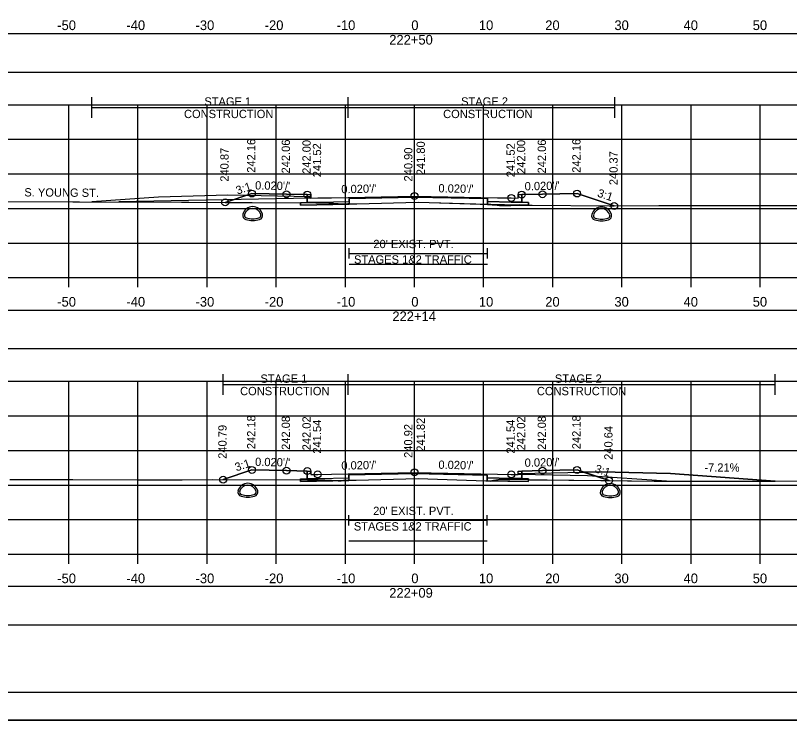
# Model space of a CAD drawing. Extents: x 1369627 to 1374022, y 380035 to 398173.
# Drawn here: x 1372040.8 to 1372152.8, y 385156.9 to 385260.8 of the extents above; entities that cross this region are included whole.
import ezdxf

# ---------------------------------------------------------------- set-up
doc = ezdxf.new("R2010")
doc.units = 0
for name, color, linetype in [('Default', 7, 'Continuous'), ('R_Alt Surface', 7, 'Continuous'), ('R_Axis', 7, 'Continuous'), ('R_Axis Annot', 7, 'Continuous'), ('R_Border', 7, 'Continuous'), ('R_Drive', 7, 'Continuous'), ('R_Exist Surface', 7, 'Continuous'), ('R_Fin Surface', 7, 'Continuous'), ('R_Grid', 7, 'Continuous'), ('R_MOT', 7, 'Continuous'), ('R_No Plot', 7, 'Continuous'), ('R_Water', 7, 'Continuous'), ('R_Xsect Elev', 7, 'Continuous'), ('R_Xsect Slope', 7, 'Continuous'), ('T_Vehicle Path Lt Minor', 7, 'Continuous'), ('T_Vehicle Path Rt', 7, 'Continuous')]:
    doc.layers.add(name, color=color, linetype=linetype)

msp = doc.modelspace()

# ---------------------------------------------------------------- linework, layer by layer
at = {"layer": 'Default'}
for p, q in [((1372089.07, 385225.62), (1372089.07, 385227.12)), ((1372109.07, 385225.62), (1372109.07, 385227.12)), ((1372089.07, 385226.37), (1372109.07, 385226.37)), ((1372089.05, 385187.02), (1372089.05, 385188.52)), ((1372089.05, 385187.77), (1372109.05, 385187.77)), ((1372109.05, 385187.02), (1372109.05, 385188.52))]:
    msp.add_line(p, q, dxfattribs=at)
for points in [[(1371948.53, 385252.6), (1372248.53, 385252.6), (1372248.53, 385258.12), (1371948.53, 385258.12)], [(1371948.53, 385212.6), (1372248.53, 385212.6), (1372248.53, 385218.12), (1371948.53, 385218.12)], [(1371948.53, 385172.66), (1372248.53, 385172.66), (1372248.53, 385178.18), (1371948.53, 385178.18)]]:
    msp.add_lwpolyline(points, close=True, dxfattribs=at)
at = {"layer": 'R_Alt Surface'}
for points in [[(1372083.03, 385234.87), (1372083.03, 385233.77), (1372084.53, 385233.8), (1372089.07, 385233.89), (1372089.07, 385234.31), (1372098.53, 385234.5), (1372109.07, 385234.29), (1372109.07, 385233.87), (1372112.53, 385233.8), (1372114.03, 385233.77), (1372114.03, 385234.87)], [(1372083.03, 385194.89), (1372083.03, 385193.79), (1372084.53, 385193.82), (1372089.05, 385193.91), (1372089.05, 385194.33), (1372098.53, 385194.52), (1372109.05, 385194.31), (1372109.05, 385193.89), (1372112.53, 385193.82), (1372114.03, 385193.79), (1372114.03, 385194.89)]]:
    msp.add_lwpolyline(points, dxfattribs=at)
for points in [[(1372082.03, 385233.75), (1372083.03, 385233.77), (1372084.53, 385233.8), (1372089.07, 385233.89), (1372089.07, 385233.48), (1372082.03, 385233.34)], [(1372115.03, 385233.75), (1372114.03, 385233.77), (1372112.53, 385233.8), (1372109.07, 385233.87), (1372109.07, 385233.46), (1372115.03, 385233.34)], [(1372082.03, 385193.77), (1372083.03, 385193.79), (1372084.53, 385193.82), (1372089.05, 385193.91), (1372089.05, 385193.5), (1372082.03, 385193.36)], [(1372115.03, 385193.77), (1372114.03, 385193.79), (1372112.53, 385193.82), (1372109.05, 385193.89), (1372109.05, 385193.48), (1372115.03, 385193.36)]]:
    msp.add_lwpolyline(points, close=True, dxfattribs=at)
at = {"layer": 'R_Axis'}
for p, q in [((1371948.53, 385222.87), (1372248.53, 385222.87)), ((1372048.53, 385221.47), (1372048.53, 385222.87)), ((1372058.53, 385221.47), (1372058.53, 385222.87)), ((1372068.53, 385221.47), (1372068.53, 385222.87)), ((1372078.53, 385221.47), (1372078.53, 385222.87)), ((1372088.53, 385221.47), (1372088.53, 385222.87)), ((1372098.53, 385221.47), (1372098.53, 385222.87)), ((1372108.53, 385221.47), (1372108.53, 385222.87)), ((1372118.53, 385221.47), (1372118.53, 385222.87)), ((1372128.53, 385221.47), (1372128.53, 385222.87)), ((1372138.53, 385221.47), (1372138.53, 385222.87)), ((1372148.53, 385221.47), (1372148.53, 385222.87)), ((1371948.53, 385182.87), (1372248.53, 385182.87)), ((1372048.53, 385181.47), (1372048.53, 385182.87)), ((1372058.53, 385181.47), (1372058.53, 385182.87)), ((1372068.53, 385181.47), (1372068.53, 385182.87)), ((1372078.53, 385181.47), (1372078.53, 385182.87)), ((1372088.53, 385181.47), (1372088.53, 385182.87)), ((1372098.53, 385181.47), (1372098.53, 385182.87)), ((1372108.53, 385181.47), (1372108.53, 385182.87)), ((1372118.53, 385181.47), (1372118.53, 385182.87)), ((1372128.53, 385181.47), (1372128.53, 385182.87)), ((1372138.53, 385181.47), (1372138.53, 385182.87)), ((1372148.53, 385181.47), (1372148.53, 385182.87))]:
    msp.add_line(p, q, dxfattribs=at)
at = {"layer": 'R_Border'}
msp.add_line((1372256.71, 385162.86), (1371940.53, 385162.86), dxfattribs=at)
at = {"layer": 'R_Drive'}
for points in [[(1372071.53, 385234.78), (1372061.53, 385234.52), (1372051.85, 385233.82)], [(1372083.53, 385234.37), (1372083.53, 385234.54), (1372071.53, 385234.78)], [(1372113.53, 385194.39), (1372113.53, 385194.56), (1372125.53, 385194.8)], [(1372125.53, 385194.8), (1372135.53, 385194.54), (1372150.67, 385193.45)]]:
    msp.add_lwpolyline(points, dxfattribs=at)
at = {"layer": 'R_Exist Surface'}
for points in [[(1372033.94, 385233.9), (1372049.13, 385233.83), (1372050.07, 385233.83), (1372064.85, 385233.77), (1372065.9, 385233.76), (1372084.26, 385233.67), (1372084.35, 385233.67), (1372084.54, 385233.67), (1372084.72, 385233.67), (1372085.03, 385233.66), (1372085.42, 385233.67), (1372088.23, 385233.49), (1372088.48, 385233.5), (1372088.66, 385233.5), (1372088.75, 385233.51), (1372088.9, 385233.53), (1372090.21, 385233.56), (1372099.07, 385233.79), (1372100.67, 385233.74), (1372109.53, 385233.45), (1372109.65, 385233.43), (1372109.76, 385233.41), (1372110.05, 385233.38), (1372110.5, 385233.34), (1372110.81, 385233.32), (1372111.4, 385233.3), (1372112.08, 385233.29), (1372112.48, 385233.28), (1372113.73, 385233.38), (1372114.44, 385233.37), (1372115.17, 385233.37), (1372115.53, 385233.37), (1372126.69, 385233.24), (1372133.87, 385233.28), (1372141.22, 385233.28), (1372146.46, 385233.29), (1372154.16, 385233.29)], [(1372040.01, 385193.69), (1372049.1, 385193.66), (1372058.58, 385193.63), (1372064.92, 385193.62), (1372069.37, 385193.67), (1372083.05, 385193.63), (1372083.32, 385193.63), (1372083.85, 385193.63), (1372084.32, 385193.62), (1372084.61, 385193.61), (1372087.49, 385193.49), (1372087.92, 385193.49), (1372088.28, 385193.5), (1372088.45, 385193.51), (1372088.7, 385193.53), (1372088.87, 385193.54), (1372088.92, 385193.55), (1372090.08, 385193.57), (1372099.05, 385193.8), (1372108.86, 385193.48), (1372109.52, 385193.46), (1372109.53, 385193.46), (1372109.55, 385193.45), (1372109.58, 385193.45), (1372110.89, 385193.69), (1372110.89, 385193.69), (1372110.9, 385193.69), (1372110.9, 385193.69), (1372110.95, 385193.69), (1372110.99, 385193.69), (1372113.84, 385193.66), (1372133.17, 385193.43), (1372133.8, 385193.43), (1372134.45, 385193.43), (1372146.4, 385193.45), (1372147.35, 385193.45), (1372159, 385193.46)]]:
    msp.add_lwpolyline(points, dxfattribs=at)
at = {"layer": 'R_Fin Surface'}
for points in [[(1372071.15, 385233.74), (1372075.02, 385235.03), (1372080.02, 385234.93), (1372083.02, 385234.87), (1372083.52, 385234.87), (1372083.53, 385234.37), (1372084.53, 385234.39), (1372086.53, 385234.43), (1372098.53, 385234.67), (1372110.53, 385234.43), (1372112.53, 385234.39), (1372113.53, 385234.37), (1372113.54, 385234.87), (1372114.04, 385234.87), (1372117.04, 385234.93), (1372122.04, 385235.03), (1372127.41, 385233.24)], [(1372070.86, 385193.66), (1372075.02, 385195.05), (1372080.02, 385194.95), (1372083.02, 385194.89), (1372083.52, 385194.89), (1372083.53, 385194.39), (1372084.53, 385194.41), (1372086.53, 385194.45), (1372098.53, 385194.69), (1372110.53, 385194.45), (1372112.53, 385194.41), (1372113.53, 385194.39), (1372113.54, 385194.89), (1372114.04, 385194.89), (1372117.04, 385194.95), (1372122.04, 385195.05), (1372126.67, 385193.51)]]:
    msp.add_lwpolyline(points, dxfattribs=at)
at = {"layer": 'R_Grid'}
for p, q in [((1371948.53, 385247.87), (1372248.53, 385247.87)), ((1372048.53, 385222.87), (1372048.53, 385247.87)), ((1372058.53, 385222.87), (1372058.53, 385247.87)), ((1372068.53, 385222.87), (1372068.53, 385247.87)), ((1372078.53, 385222.87), (1372078.53, 385247.87)), ((1372088.53, 385222.87), (1372088.53, 385247.87)), ((1372098.53, 385222.87), (1372098.53, 385247.87)), ((1372108.53, 385222.87), (1372108.53, 385247.87)), ((1372118.53, 385222.87), (1372118.53, 385247.87)), ((1372128.53, 385222.87), (1372128.53, 385247.87)), ((1372138.53, 385222.87), (1372138.53, 385247.87)), ((1372148.53, 385222.87), (1372148.53, 385247.87)), ((1371948.53, 385242.87), (1372248.53, 385242.87)), ((1371948.53, 385237.87), (1372248.53, 385237.87)), ((1371948.53, 385232.87), (1372248.53, 385232.87)), ((1371948.53, 385227.87), (1372248.53, 385227.87)), ((1371948.53, 385222.87), (1372248.53, 385222.87)), ((1371948.53, 385207.87), (1372248.53, 385207.87)), ((1372048.53, 385182.87), (1372048.53, 385207.87)), ((1372058.53, 385182.87), (1372058.53, 385207.87)), ((1372068.53, 385182.87), (1372068.53, 385207.87)), ((1372078.53, 385182.87), (1372078.53, 385207.87)), ((1372088.53, 385182.87), (1372088.53, 385207.87)), ((1372098.53, 385182.87), (1372098.53, 385207.87)), ((1372108.53, 385182.87), (1372108.53, 385207.87)), ((1372118.53, 385182.87), (1372118.53, 385207.87)), ((1372128.53, 385182.87), (1372128.53, 385207.87)), ((1372138.53, 385182.87), (1372138.53, 385207.87)), ((1372148.53, 385182.87), (1372148.53, 385207.87)), ((1371948.53, 385202.87), (1372248.53, 385202.87)), ((1371948.53, 385197.87), (1372248.53, 385197.87)), ((1371948.53, 385192.87), (1372248.53, 385192.87)), ((1371948.53, 385187.87), (1372248.53, 385187.87)), ((1371948.53, 385182.87), (1372248.53, 385182.87))]:
    msp.add_line(p, q, dxfattribs=at)
at = {"layer": 'R_MOT'}
for p, q in [((1372051.85, 385245.98), (1372051.85, 385248.98)), ((1372088.94, 385245.98), (1372088.94, 385248.98)), ((1372127.49, 385245.98), (1372127.49, 385248.98)), ((1372051.85, 385247.48), (1372127.49, 385247.48)), ((1372070.86, 385205.91), (1372070.86, 385208.91)), ((1372088.94, 385205.91), (1372088.94, 385208.91)), ((1372150.67, 385205.91), (1372150.67, 385208.91)), ((1372070.86, 385207.41), (1372150.67, 385207.41))]:
    msp.add_line(p, q, dxfattribs=at)
at = {"layer": 'R_No Plot'}
for p, q in [((1372083.53, 385234.37), (1372055.78, 385233.81)), ((1372123.53, 385194.19), (1372113.53, 385194.39)), ((1372134.98, 385193.43), (1372123.53, 385194.19)), ((1371928.13, 385158.88), (1372261.46, 385158.88)), ((1371928.13, 385158.88), (1372261.46, 385158.88))]:
    msp.add_line(p, q, dxfattribs=at)
for points in [[(1371928.12, 385372.21), (1372261.46, 385372.21), (1372261.46, 385158.87), (1371928.12, 385158.87)], [(1372174.45, 385368.32), (1372194.07, 385368.32), (1372194.07, 385358.44), (1372210.18, 385358.44), (1372233.38, 385358.44), (1372233.38, 385325.77), (1372256.59, 385325.77), (1372256.71, 385162.86), (1371940.53, 385162.86), (1371940.53, 385368.32)], [(1371928.12, 385158.88), (1372261.46, 385158.88), (1372261.46, 384945.54), (1371928.12, 384945.54)]]:
    msp.add_lwpolyline(points, close=True, dxfattribs=at)
for points in [[(1372089.07, 385224.79), (1372109.07, 385224.79)], [(1372089.05, 385184.8), (1372109.05, 385184.8)]]:
    msp.add_lwpolyline(points, dxfattribs=at)
for centre in [(1372075.02, 385235.03), (1372080.02, 385234.93), (1372083.02, 385234.87), (1372098.53, 385234.67), (1372112.53, 385234.39), (1372114.04, 385234.87), (1372117.04, 385234.93), (1372122.04, 385235.03), (1372071.15, 385233.74), (1372127.41, 385233.24), (1372075.02, 385195.05), (1372080.02, 385194.95), (1372083.02, 385194.89), (1372084.53, 385194.41), (1372098.53, 385194.69), (1372112.53, 385194.41), (1372117.04, 385194.95), (1372122.04, 385195.05), (1372070.86, 385193.66), (1372126.67, 385193.51)]:
    msp.add_circle(centre, 0.5, dxfattribs=at)
at = {"layer": 'R_Water'}
for centre, radius, start, end in [((1372075.13, 385231.65), 1.48, 15.5772, 164.4228), ((1372075.13, 385231.65), 1.23, 15.5772, 164.4228), ((1372125.59, 385231.6), 1.48, 15.5772, 164.4228), ((1372125.59, 385231.6), 1.23, 15.5772, 164.4228), ((1372074.32, 385231.87), 0.635, 164.4228, 254.3087), ((1372074.32, 385231.87), 0.385, 164.4228, 254.3087), ((1372075.13, 385234.77), 3.39, 254.3087, 285.6913), ((1372075.94, 385231.87), 0.385, 285.6913, 15.5772), ((1372075.94, 385231.87), 0.635, 285.6913, 15.5772), ((1372124.78, 385231.82), 0.635, 164.4228, 254.3087), ((1372124.78, 385231.82), 0.385, 164.4228, 254.3087), ((1372125.59, 385234.72), 3.39, 254.3087, 285.6913), ((1372126.4, 385231.82), 0.385, 285.6913, 15.5772), ((1372126.4, 385231.82), 0.635, 285.6913, 15.5772), ((1372075.13, 385234.77), 3.64, 254.3087, 285.6913), ((1372125.59, 385234.72), 3.64, 254.3087, 285.6913), ((1372074.43, 385191.64), 1.48, 15.5772, 164.4228), ((1372074.43, 385191.64), 1.23, 15.5772, 164.4228), ((1372126.85, 385191.59), 1.48, 15.5772, 164.4228), ((1372126.85, 385191.59), 1.23, 15.5772, 164.4228), ((1372073.62, 385191.87), 0.635, 164.4228, 254.3087), ((1372073.62, 385191.87), 0.385, 164.4228, 254.3087), ((1372074.43, 385194.76), 3.64, 254.3087, 285.6913), ((1372074.43, 385194.76), 3.39, 254.3087, 285.6913), ((1372075.24, 385191.87), 0.385, 285.6913, 15.5772), ((1372075.24, 385191.87), 0.635, 285.6913, 15.5772), ((1372126.03, 385191.82), 0.635, 164.4228, 254.3087), ((1372126.03, 385191.82), 0.385, 164.4228, 254.3087), ((1372126.85, 385194.71), 3.64, 254.3087, 285.6913), ((1372126.85, 385194.71), 3.39, 254.3087, 285.6913), ((1372127.66, 385191.82), 0.385, 285.6913, 15.5772), ((1372127.66, 385191.82), 0.635, 285.6913, 15.5772)]:
    msp.add_arc(centre, radius, start, end, dxfattribs=at)
at = {"layer": 'R_Xsect Elev'}
for p, q in [((1372098.53, 385233.77), (1372098.53, 385243.77)), ((1372098.53, 385193.79), (1372098.53, 385203.79))]:
    msp.add_line(p, q, dxfattribs=at)
at = {"layer": 'T_Vehicle Path Lt Minor'}
for p, q in [((1372074.11, 385234.73), (1372071.53, 385234.78)), ((1372071.15, 385233.74), (1372074.11, 385234.73)), ((1372125.53, 385194.8), (1372122.95, 385194.75)), ((1372122.95, 385194.75), (1372126.67, 385193.51)), ((1372126.67, 385193.51), (1372133.17, 385193.43))]:
    msp.add_line(p, q, dxfattribs=at)
for points in [[(1372071.53, 385234.78), (1372061.53, 385234.52), (1372051.85, 385233.82)], [(1372051.85, 385233.82), (1372064.85, 385233.77), (1372065.9, 385233.76), (1372071.15, 385233.74)], [(1372150.67, 385193.45), (1372135.53, 385194.54), (1372125.53, 385194.8)], [(1372133.17, 385193.43), (1372133.8, 385193.43), (1372134.45, 385193.43), (1372146.4, 385193.45), (1372147.35, 385193.45), (1372150.67, 385193.45)]]:
    msp.add_lwpolyline(points, dxfattribs=at)
at = {"layer": 'T_Vehicle Path Rt'}
for p, q in [((1372083.03, 385233.77), (1372083.03, 385234.87)), ((1372114.04, 385234.87), (1372114.03, 385233.77)), ((1372071.15, 385233.74), (1372082.03, 385233.68)), ((1372082.03, 385233.75), (1372083.03, 385233.77)), ((1372082.03, 385233.68), (1372082.03, 385233.75)), ((1372082.03, 385233.68), (1372082.03, 385233.34)), ((1372089.07, 385233.89), (1372089.07, 385233.53)), ((1372109.07, 385233.47), (1372109.07, 385233.87)), ((1372109.53, 385233.45), (1372109.07, 385233.47)), ((1372109.07, 385233.47), (1372109.07, 385233.46)), ((1372109.07, 385233.46), (1372109.53, 385233.45)), ((1372113.59, 385233.37), (1372109.56, 385233.45)), ((1372113.59, 385233.37), (1372115.03, 385233.34)), ((1372115.03, 385233.34), (1372115.03, 385233.37)), ((1372115.03, 385233.37), (1372115.17, 385233.37)), ((1372083.03, 385193.79), (1372083.03, 385194.89)), ((1372114.04, 385194.89), (1372114.03, 385193.79)), ((1372070.86, 385193.66), (1372082.03, 385193.64)), ((1372082.03, 385193.77), (1372083.03, 385193.79)), ((1372082.03, 385193.64), (1372082.03, 385193.77)), ((1372082.03, 385193.64), (1372082.03, 385193.36)), ((1372089.05, 385193.91), (1372089.05, 385193.55)), ((1372109.05, 385193.48), (1372109.05, 385193.89)), ((1372109.65, 385193.46), (1372115.03, 385193.36)), ((1372115.03, 385193.36), (1372115.03, 385193.64)), ((1372115.03, 385193.64), (1372126.67, 385193.51))]:
    msp.add_line(p, q, dxfattribs=at)
for points in [[(1372083.03, 385234.87), (1372083.02, 385234.87), (1372080.02, 385234.93), (1372075.02, 385235.03), (1372071.15, 385233.74)], [(1372127.41, 385233.24), (1372122.04, 385235.03), (1372117.04, 385234.93), (1372114.04, 385234.87)], [(1372089.07, 385233.53), (1372088.9, 385233.53), (1372088.75, 385233.51), (1372088.66, 385233.5), (1372088.48, 385233.5), (1372088.23, 385233.49), (1372085.42, 385233.67), (1372085.03, 385233.66), (1372084.72, 385233.67), (1372084.54, 385233.67), (1372084.35, 385233.67), (1372084.26, 385233.67), (1372082.03, 385233.68)], [(1372109.07, 385233.87), (1372109.07, 385234.29), (1372098.53, 385234.5), (1372089.07, 385234.31), (1372089.07, 385233.89)], [(1372089.07, 385233.53), (1372090.21, 385233.56), (1372099.07, 385233.79), (1372100.67, 385233.74), (1372109.07, 385233.47)], [(1372114.03, 385233.77), (1372115.03, 385233.75), (1372115.03, 385233.37)], [(1372082.03, 385233.34), (1372089.07, 385233.48), (1372089.07, 385233.53)], [(1372109.53, 385233.45), (1372109.53, 385233.45)], [(1372109.56, 385233.45), (1372109.65, 385233.43), (1372109.76, 385233.41), (1372110.05, 385233.38), (1372110.5, 385233.34), (1372110.81, 385233.32), (1372111.4, 385233.3), (1372112.08, 385233.29), (1372112.48, 385233.28), (1372113.59, 385233.37)], [(1372115.03, 385233.37), (1372114.44, 385233.37), (1372113.73, 385233.38), (1372113.59, 385233.37)], [(1372115.17, 385233.37), (1372115.53, 385233.37), (1372126.69, 385233.24), (1372127.41, 385233.24)], [(1372083.03, 385194.89), (1372083.02, 385194.89), (1372080.02, 385194.95), (1372075.02, 385195.05), (1372070.86, 385193.66)], [(1372109.05, 385193.89), (1372109.05, 385194.31), (1372098.53, 385194.52), (1372089.05, 385194.33), (1372089.05, 385193.91)], [(1372126.67, 385193.51), (1372122.04, 385195.05), (1372117.04, 385194.95), (1372114.04, 385194.89)], [(1372089.05, 385193.55), (1372088.92, 385193.55), (1372088.87, 385193.54), (1372088.7, 385193.53), (1372088.45, 385193.51), (1372088.28, 385193.5), (1372087.92, 385193.49), (1372087.49, 385193.49), (1372084.61, 385193.61), (1372084.32, 385193.62), (1372083.85, 385193.63), (1372083.32, 385193.63), (1372083.05, 385193.63), (1372082.03, 385193.64)], [(1372082.03, 385193.36), (1372089.05, 385193.5), (1372089.05, 385193.55)], [(1372089.05, 385193.55), (1372090.08, 385193.57), (1372099.05, 385193.8), (1372108.86, 385193.48), (1372109.05, 385193.48)], [(1372115.03, 385193.64), (1372113.84, 385193.66), (1372110.99, 385193.69), (1372110.95, 385193.69), (1372110.9, 385193.69), (1372110.89, 385193.69), (1372109.65, 385193.46)], [(1372114.03, 385193.79), (1372115.03, 385193.77), (1372115.03, 385193.64)]]:
    msp.add_lwpolyline(points, dxfattribs=at)

# ---------------------------------------------------------------- texts
at = {"layer": 'R_Alt Surface'}
msp.add_text('S. YOUNG ST.', height=1.2, rotation=359.5795, dxfattribs=at).set_placement((1372042.11, 385234.61))
at = {"layer": 'R_Axis Annot'}
for s, height, p in [('-50', 1.4, (1372046.87, 385258.67)), ('-40', 1.4, (1372056.87, 385258.67)), ('-30', 1.4, (1372066.87, 385258.67)), ('-20', 1.4, (1372076.87, 385258.67)), ('-10', 1.4, (1372087.27, 385258.67)), ('0', 1.4, (1372098.07, 385258.67)), ('10', 1.4, (1372107.84, 385258.67)), ('20', 1.4, (1372117.44, 385258.67)), ('30', 1.4, (1372127.44, 385258.67)), ('40', 1.4, (1372137.44, 385258.67)), ('50', 1.4, (1372147.44, 385258.67)), ('222+50', 1.4, (1372094.88, 385256.57)), ("20' EXIST. PVT.", 1.2, (1372092.58, 385227.13)), ('STAGES 1&2 TRAFFIC', 1.2, (1372089.78, 385224.89)), ('-50', 1.4, (1372046.87, 385218.67)), ('-40', 1.4, (1372056.87, 385218.67)), ('-30', 1.4, (1372066.87, 385218.67)), ('-20', 1.4, (1372076.87, 385218.67)), ('-10', 1.4, (1372087.27, 385218.67)), ('0', 1.4, (1372098.07, 385218.67)), ('10', 1.4, (1372107.84, 385218.67)), ('20', 1.4, (1372117.44, 385218.67)), ('30', 1.4, (1372127.44, 385218.67)), ('40', 1.4, (1372137.44, 385218.67)), ('50', 1.4, (1372147.44, 385218.67)), ('222+14', 1.4, (1372095.33, 385216.57)), ("20' EXIST. PVT.", 1.2, (1372092.55, 385188.53)), ('STAGES 1&2 TRAFFIC', 1.2, (1372089.76, 385186.29)), ('-50', 1.4, (1372046.87, 385178.67)), ('-40', 1.4, (1372056.87, 385178.67)), ('-30', 1.4, (1372066.87, 385178.67)), ('-20', 1.4, (1372076.87, 385178.67)), ('-10', 1.4, (1372087.27, 385178.67)), ('0', 1.4, (1372098.07, 385178.67)), ('10', 1.4, (1372107.84, 385178.67)), ('20', 1.4, (1372117.44, 385178.67)), ('30', 1.4, (1372127.44, 385178.67)), ('40', 1.4, (1372137.44, 385178.67)), ('50', 1.4, (1372147.44, 385178.67)), ('222+09', 1.4, (1372094.88, 385176.57))]:
    msp.add_text(s, height=height, dxfattribs=at).set_placement(p)
at = {"layer": 'R_MOT'}
for s, p in [('STAGE 1', (1372068.14, 385247.74)), ('STAGE 2', (1372105.27, 385247.74)), ('CONSTRUCTION', (1372065.2, 385245.94)), ('CONSTRUCTION', (1372102.67, 385245.94)), ('STAGE 1', (1372076.25, 385207.66)), ('STAGE 2', (1372118.83, 385207.66)), ('CONSTRUCTION', (1372073.31, 385205.86)), ('CONSTRUCTION', (1372116.23, 385205.86))]:
    msp.add_text(s, height=1.2, dxfattribs=at).set_placement(p)
at = {"layer": 'R_No Plot'}
msp.add_text('-7.21%', height=1.2, dxfattribs=at).set_placement((1372140.45, 385194.8))
at = {"layer": 'R_Xsect Elev'}
for s, p in [('242.16', (1372075.52, 385238.03)), ('242.06', (1372080.52, 385237.93)), ('242.00', (1372083.52, 385237.87)), ('242.00', (1372114.54, 385237.87)), ('242.06', (1372117.54, 385237.93)), ('242.16', (1372122.54, 385238.03)), ('240.87', (1372071.65, 385236.74)), ('241.52', (1372085.03, 385237.39)), ('240.90', (1372098.23, 385236.77)), ('241.80', (1372100.03, 385237.67)), ('241.52', (1372113.03, 385237.39)), ('240.37', (1372127.91, 385236.24)), ('242.18', (1372075.52, 385198.05)), ('242.08', (1372080.52, 385197.95)), ('242.02', (1372083.52, 385197.89)), ('241.82', (1372100.03, 385197.69)), ('242.02', (1372114.54, 385197.89)), ('242.08', (1372117.54, 385197.95)), ('242.18', (1372122.54, 385198.05)), ('240.79', (1372071.36, 385196.66)), ('241.54', (1372085.03, 385197.41)), ('240.92', (1372098.23, 385196.79)), ('241.54', (1372113.03, 385197.41)), ('240.64', (1372127.17, 385196.51))]:
    msp.add_text(s, height=1.2, rotation=90, dxfattribs=at).set_placement(p)
at = {"layer": 'R_Xsect Slope'}
for s, rotation, p in [('3:1', 18.4332, (1372072.93, 385234.86)), ("0.020'/'", 358.8542, (1372075.47, 385235.62)), ("0.020'/'", 1.1458, (1372087.96, 385235.06)), ("0.020'/'", 358.8542, (1372101.98, 385235.2)), ("0.020'/'", 1.1458, (1372114.47, 385235.48)), ('3:1', 341.5668, (1372124.88, 385234.61)), ("0.020'/'", 358.8542, (1372075.47, 385195.64)), ("0.020'/'", 1.1458, (1372114.47, 385195.5)), ('3:1', 18.4332, (1372072.78, 385194.83)), ("0.020'/'", 1.1458, (1372087.96, 385195.08)), ("0.020'/'", 358.8542, (1372101.98, 385195.22)), ('3:1', 341.5668, (1372124.51, 385194.75))]:
    msp.add_text(s, height=1.2, rotation=rotation, dxfattribs=at).set_placement(p)

doc.saveas('drawing.dxf')
